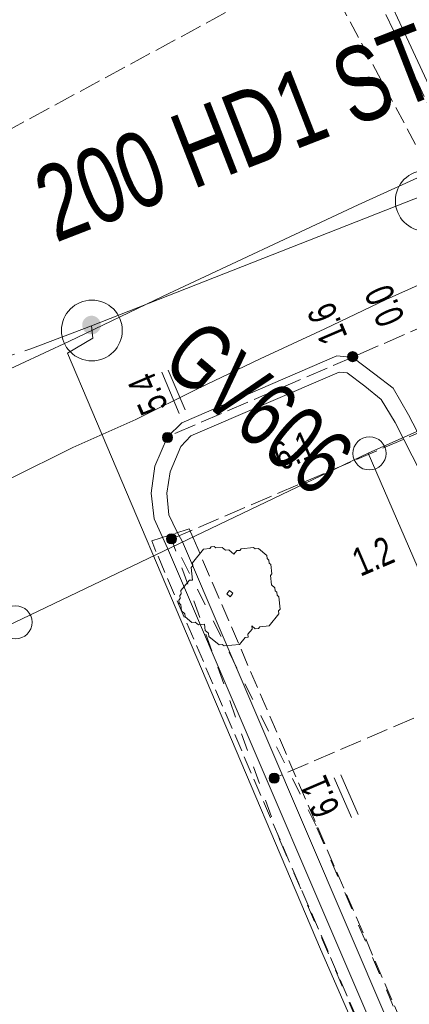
# Model space of a CAD drawing. Header units: metres. Extents: x -740 to 758, y -633 to 854.
# Tile 1024 of 1056: x 485.42 to 492.76, y 92.41 to 110.98. Entities that reach past the tile are written whole.
import ezdxf

# ---------------------------------------------------------------- set-up
doc = ezdxf.new("R2010")
doc.units = ezdxf.units.M
doc.header["$MEASUREMENT"] = 0
for name, pattern in [('333_125', [0.4576, 0.3328, -0.1248]), ('333_333', [0.6656, 0.3328, -0.3328]), ('416_125', [0.5408, 0.416, -0.1248]), ('416_208', [0.624, 0.416, -0.208])]:
    doc.linetypes.add(name, pattern=pattern)
for name, color, linetype in [('Gas.LOVION', 7, 'Continuous'), ('Gis.LOVION', 7, 'Continuous'), ('Grundkarte.LOVION', 7, 'Continuous'), ('Strom.LOVION', 7, 'Continuous'), ('StromBemass.LOVION', 7, 'Continuous'), ('Wasser.LOVION', 7, 'Continuous')]:
    doc.layers.add(name, color=color, linetype=linetype)
doc.styles.add('ERSTELLTER_STIL_1', font='arial.ttf')

msp = doc.modelspace()

# ---------------------------------------------------------------- hatches: boundary and pattern name
at = {"layer": 'Gas.LOVION', "linetype": 'Continuous', "lineweight": 13}
msp.add_hatch(color=7, dxfattribs=at).paths.add_polyline_path([(486.908, 105.106), (486.921, 105.124), (486.932, 105.143), (486.94, 105.164), (486.945, 105.185), (486.948, 105.207), (486.948, 105.229), (486.945, 105.251), (486.939, 105.272), (486.931, 105.293), (486.921, 105.312), (486.908, 105.33), (486.892, 105.346), (486.875, 105.36), (486.857, 105.371), (486.837, 105.381), (486.816, 105.388), (486.794, 105.392), (486.772, 105.393), (486.75, 105.391), (486.728, 105.387), (486.707, 105.38), (486.687, 105.371), (486.669, 105.359), (486.652, 105.345), (486.637, 105.329), (486.624, 105.311), (486.613, 105.292), (486.605, 105.271), (486.6, 105.25), (486.597, 105.228), (486.597, 105.206), (486.6, 105.184), (486.606, 105.162), (486.614, 105.142), (486.625, 105.123), (486.638, 105.105), (486.653, 105.089), (486.67, 105.075), (486.688, 105.063), (486.708, 105.054), (486.729, 105.047), (486.751, 105.043), (486.773, 105.042), (486.795, 105.043), (486.817, 105.047), (486.838, 105.054), (486.858, 105.064), (486.876, 105.075), (486.893, 105.09)])
msp.add_hatch(color=7, dxfattribs=at).paths.add_polyline_path([(486.908, 105.106), (486.921, 105.124), (486.932, 105.143), (486.94, 105.164), (486.945, 105.185), (486.948, 105.207), (486.948, 105.229), (486.945, 105.251), (486.939, 105.272), (486.931, 105.293), (486.921, 105.312), (486.908, 105.33), (486.892, 105.346), (486.875, 105.36), (486.857, 105.371), (486.837, 105.381), (486.816, 105.388), (486.794, 105.392), (486.772, 105.393), (486.75, 105.391), (486.728, 105.387), (486.707, 105.38), (486.687, 105.371), (486.669, 105.359), (486.652, 105.345), (486.637, 105.329), (486.624, 105.311), (486.613, 105.292), (486.605, 105.271), (486.6, 105.25), (486.597, 105.228), (486.597, 105.206), (486.6, 105.184), (486.606, 105.162), (486.614, 105.142), (486.625, 105.123), (486.638, 105.105), (486.653, 105.089), (486.67, 105.075), (486.688, 105.063), (486.708, 105.054), (486.729, 105.047), (486.751, 105.043), (486.773, 105.042), (486.795, 105.043), (486.817, 105.047), (486.838, 105.054), (486.858, 105.064), (486.876, 105.075), (486.893, 105.09)])
at = {"layer": 'StromBemass.LOVION', "linetype": 'Continuous', "lineweight": 13}
for points in [[(491.764, 104.56), (491.771, 104.57), (491.777, 104.58), (491.781, 104.592), (491.784, 104.603), (491.785, 104.615), (491.785, 104.627), (491.784, 104.639), (491.781, 104.65), (491.777, 104.661), (491.771, 104.672), (491.764, 104.681), (491.756, 104.69), (491.746, 104.697), (491.736, 104.704), (491.726, 104.709), (491.714, 104.712), (491.703, 104.715), (491.691, 104.715), (491.679, 104.714), (491.667, 104.712), (491.656, 104.708), (491.645, 104.703), (491.635, 104.697), (491.626, 104.689), (491.618, 104.681), (491.611, 104.671), (491.605, 104.661), (491.601, 104.65), (491.598, 104.638), (491.596, 104.626), (491.596, 104.614), (491.598, 104.602), (491.601, 104.591), (491.605, 104.58), (491.611, 104.57), (491.618, 104.56), (491.626, 104.551), (491.636, 104.544), (491.646, 104.537), (491.656, 104.532), (491.668, 104.529), (491.679, 104.527), (491.691, 104.526), (491.703, 104.527), (491.715, 104.529), (491.726, 104.533), (491.737, 104.538), (491.747, 104.544), (491.756, 104.552)], [(491.767, 104.561), (491.774, 104.57), (491.779, 104.581), (491.784, 104.592), (491.787, 104.603), (491.788, 104.615), (491.788, 104.627), (491.787, 104.639), (491.784, 104.65), (491.779, 104.661), (491.773, 104.672), (491.766, 104.681), (491.758, 104.69), (491.749, 104.697), (491.739, 104.704), (491.728, 104.709), (491.717, 104.712), (491.705, 104.715), (491.693, 104.715), (491.682, 104.715), (491.67, 104.712), (491.659, 104.709), (491.648, 104.704), (491.638, 104.697), (491.629, 104.69), (491.621, 104.681), (491.614, 104.671), (491.608, 104.661), (491.604, 104.65), (491.601, 104.638), (491.599, 104.626), (491.599, 104.615), (491.601, 104.603), (491.604, 104.591), (491.608, 104.58), (491.614, 104.57), (491.621, 104.56), (491.629, 104.552), (491.638, 104.544), (491.648, 104.538), (491.659, 104.533), (491.671, 104.529), (491.682, 104.527), (491.694, 104.526), (491.706, 104.527), (491.718, 104.529), (491.729, 104.533), (491.74, 104.538), (491.75, 104.545), (491.759, 104.552)], [(488.277, 103.037), (488.284, 103.047), (488.289, 103.057), (488.294, 103.068), (488.297, 103.08), (488.298, 103.092), (488.298, 103.104), (488.297, 103.115), (488.294, 103.127), (488.289, 103.138), (488.283, 103.148), (488.276, 103.158), (488.268, 103.167), (488.259, 103.174), (488.249, 103.181), (488.238, 103.186), (488.227, 103.189), (488.215, 103.191), (488.203, 103.192), (488.191, 103.191), (488.18, 103.189), (488.168, 103.185), (488.158, 103.18), (488.148, 103.174), (488.138, 103.166), (488.13, 103.158), (488.123, 103.148), (488.118, 103.137), (488.113, 103.126), (488.11, 103.115), (488.109, 103.103), (488.109, 103.091), (488.111, 103.079), (488.114, 103.068), (488.118, 103.057), (488.124, 103.046), (488.131, 103.037), (488.139, 103.028), (488.148, 103.021), (488.158, 103.014), (488.169, 103.009), (488.18, 103.006), (488.192, 103.003), (488.204, 103.003), (488.216, 103.003), (488.227, 103.006), (488.239, 103.009), (488.25, 103.014), (488.26, 103.021), (488.269, 103.029)], [(488.353, 101.125), (488.36, 101.135), (488.366, 101.145), (488.37, 101.156), (488.373, 101.168), (488.375, 101.18), (488.375, 101.192), (488.373, 101.203), (488.37, 101.215), (488.366, 101.226), (488.36, 101.236), (488.353, 101.246), (488.345, 101.255), (488.336, 101.262), (488.325, 101.268), (488.315, 101.273), (488.303, 101.277), (488.292, 101.279), (488.28, 101.28), (488.268, 101.279), (488.256, 101.277), (488.245, 101.273), (488.234, 101.268), (488.224, 101.262), (488.215, 101.254), (488.207, 101.245), (488.2, 101.236), (488.194, 101.225), (488.19, 101.214), (488.187, 101.203), (488.186, 101.191), (488.186, 101.179), (488.187, 101.167), (488.19, 101.156), (488.195, 101.145), (488.2, 101.134), (488.207, 101.125), (488.216, 101.116), (488.225, 101.109), (488.235, 101.102), (488.246, 101.097), (488.257, 101.094), (488.269, 101.091), (488.28, 101.091), (488.292, 101.092), (488.304, 101.094), (488.315, 101.097), (488.326, 101.103), (488.336, 101.109), (488.345, 101.117)], [(490.288, 96.61), (490.295, 96.62), (490.301, 96.63), (490.305, 96.642), (490.308, 96.653), (490.31, 96.665), (490.31, 96.677), (490.308, 96.689), (490.305, 96.7), (490.301, 96.711), (490.295, 96.722), (490.288, 96.731), (490.28, 96.74), (490.27, 96.747), (490.26, 96.754), (490.25, 96.759), (490.238, 96.762), (490.227, 96.765), (490.215, 96.765), (490.203, 96.765), (490.191, 96.762), (490.18, 96.759), (490.169, 96.753), (490.159, 96.747), (490.15, 96.739), (490.142, 96.731), (490.135, 96.721), (490.129, 96.711), (490.125, 96.7), (490.122, 96.688), (490.12, 96.676), (490.12, 96.664), (490.122, 96.652), (490.125, 96.641), (490.129, 96.63), (490.135, 96.619), (490.142, 96.61), (490.15, 96.601), (490.159, 96.594), (490.17, 96.587), (490.18, 96.582), (490.192, 96.579), (490.203, 96.576), (490.215, 96.576), (490.227, 96.577), (490.239, 96.579), (490.25, 96.583), (490.261, 96.588), (490.271, 96.594), (490.28, 96.602)]]:
    msp.add_hatch(color=7, dxfattribs=at).paths.add_polyline_path(points)

# ---------------------------------------------------------------- linework, layer by layer
at = {"layer": 'Gas.LOVION', "color": 1, "linetype": 'Continuous', "lineweight": 18}
for points in [[(494.76, 108.304), (493.02, 107.661), (486.773, 105.203), (485.633, 104.766)], [(486.773, 105.203), (486.796, 104.968), (486.321, 104.685), (486.781, 103.607), (491.085, 93.447), (498.641, 76.171)]]:
    msp.add_lwpolyline(points, dxfattribs=at)
at = {"layer": 'Gas.LOVION', "color": 1, "linetype": '416_208', "lineweight": 18}
msp.add_lwpolyline([(469.957, 99.746), (471.892, 100.363), (476.606, 101.874), (485.633, 104.766)], dxfattribs=at)
at = {"layer": 'Gas.LOVION', "color": 7, "linetype": 'Continuous', "lineweight": 13}
for centre, radius in [((493.069, 107.561), 0.572), ((486.78, 105.115), 0.573)]:
    msp.add_circle(centre, radius, dxfattribs=at)
at = {"layer": 'Grundkarte.LOVION', "color": 253, "linetype": 'Continuous', "lineweight": 18}
for points in [[(544.915, 128.872), (537.427, 125.657), (536.152, 125.089), (533.003, 123.747), (526.651, 120.998), (523.502, 119.655), (513.974, 115.532), (501.399, 109.928), (498.261, 108.469), (497.072, 107.938), (495.888, 107.35), (494.698, 106.82), (493.515, 106.231), (492.325, 105.701), (491.168, 105.145), (489.952, 104.582), (488.794, 104.026), (487.611, 103.437), (486.421, 102.907), (485.237, 102.318)], [(475.822, 94.925), (479.066, 96.513), (485.325, 99.608), (491.988, 102.801), (496.761, 91.771), (504.067, 74.781), (496.761, 91.771), (498.917, 92.691), (502.067, 94.033), (501.033, 96.444), (499.28, 100.47), (497.256, 105.149), (512.889, 112.115), (531.371, 120.188), (547.069, 127.102)], [(484.506, 104.05), (486.343, 104.909), (488.122, 105.763), (491.796, 107.482), (493.607, 108.309), (495.444, 109.168), (497.255, 109.996), (499.092, 110.855), (500.903, 111.682)]]:
    msp.add_lwpolyline(points, dxfattribs=at)
at = {"layer": 'Grundkarte.LOVION', "color": 8, "linetype": 'Continuous', "lineweight": 18}
for points in [[(547.069, 127.102), (531.371, 120.188), (512.889, 112.115), (491.988, 102.801), (485.325, 99.608), (479.066, 96.513), (475.822, 94.925)], [(547.069, 127.102), (531.371, 120.188), (512.889, 112.115), (491.988, 102.801), (485.325, 99.608), (479.066, 96.513), (475.822, 94.925)], [(475.822, 94.925), (479.066, 96.513), (485.325, 99.608), (491.988, 102.801), (496.761, 91.771), (504.067, 74.781), (496.761, 91.771), (491.988, 102.801), (512.889, 112.115), (531.371, 120.188), (547.069, 127.102)], [(484.506, 104.05), (486.343, 104.909), (488.122, 105.763), (491.796, 107.482), (493.607, 108.309), (495.444, 109.168), (497.255, 109.996), (499.092, 110.855), (500.903, 111.682)], [(504.067, 74.781), (496.761, 91.771), (491.988, 102.801)]]:
    msp.add_lwpolyline(points, dxfattribs=at)
at = {"layer": 'Grundkarte.LOVION', "color": 253, "linetype": 'Continuous', "lineweight": 18}
msp.add_lwpolyline([(491.988, 102.801), (497.256, 105.149), (499.28, 100.47), (501.033, 96.444), (502.067, 94.033), (498.917, 92.691), (496.761, 91.771)], close=True, dxfattribs=at)
at = {"layer": 'Grundkarte.LOVION', "color": 9, "linetype": 'Continuous', "lineweight": 18}
for points in [[(489.794, 99.542), (489.8, 99.484), (489.721, 99.387), (489.726, 99.329), (489.668, 99.323), (489.562, 99.195), (489.269, 99.166), (489.237, 99.192), (489.179, 99.187), (488.986, 99.345), (488.98, 99.404), (488.916, 99.457), (488.904, 99.574), (488.787, 99.562), (488.723, 99.615), (488.665, 99.609), (488.536, 99.715), (488.53, 99.773), (488.466, 99.826), (488.455, 99.943), (488.422, 99.97), (488.417, 100.028), (488.443, 100.061), (488.437, 100.119), (488.464, 100.151), (488.458, 100.21), (488.617, 100.403), (488.675, 100.408), (488.652, 100.643), (488.679, 100.675), (488.673, 100.733), (488.884, 100.99), (489.001, 101.002), (489.028, 101.034), (489.086, 101.04), (489.118, 101.013), (489.236, 101.025), (489.3, 100.972), (489.358, 100.978), (489.455, 100.898), (489.508, 100.963), (489.566, 100.968), (489.593, 101), (489.827, 101.023), (489.859, 100.997), (489.917, 101.003), (490.078, 100.871), (490.084, 100.812), (490.116, 100.786), (490.122, 100.727), (490.154, 100.701), (490.171, 100.525), (490.145, 100.493), (490.162, 100.317), (490.226, 100.264), (490.232, 100.206), (490.264, 100.179), (490.27, 100.121), (490.302, 100.094), (490.325, 99.86), (490.298, 99.828), (490.304, 99.77), (490.119, 99.545), (489.943, 99.527), (489.917, 99.495), (489.858, 99.49)], [(489.412, 100.126), (489.386, 100.094), (489.321, 100.146), (489.348, 100.179), (489.374, 100.211), (489.438, 100.158)]]:
    msp.add_lwpolyline(points, close=True, dxfattribs=at)
for centre, radius in [((492.009, 102.797), 0.313), ((485.34, 99.611), 0.312)]:
    msp.add_circle(centre, radius, dxfattribs=at)
at = {"layer": 'Strom.LOVION', "color": 1, "linetype": 'Continuous', "lineweight": 18}
for points in [[(496.207, 101.972), (496.345, 102.828), (487.55, 121.741), (487.551, 122.037), (487.725, 122.216), (489.343, 122.744), (490.159, 123.016)], [(498.769, 76.066), (492.857, 90.133), (488.202, 101.012), (487.956, 101.565), (487.894, 102.046), (487.963, 102.555), (488.204, 103.111), (488.474, 103.374), (491.395, 104.635), (491.693, 104.605), (492.108, 104.291), (492.459, 104.029), (492.745, 103.525), (493.819, 101.458), (493.964, 101.177), (494.231, 100.715), (494.601, 100.411), (495.202, 100.455), (495.579, 100.684), (495.851, 101.08), (496.133, 101.522), (496.207, 101.972)], [(493.626, 101.158), (492.493, 103.382), (492.229, 103.815), (491.923, 104.066), (491.589, 104.314), (491.439, 104.329), (488.646, 103.125), (488.458, 102.929), (488.254, 102.451), (488.19, 102.046), (488.23, 101.636), (488.379, 101.325), (488.486, 101.129), (493.141, 90.249), (499.283, 75.643)]]:
    msp.add_lwpolyline(points, dxfattribs=at)
at = {"layer": 'Strom.LOVION', "color": 7, "linetype": '333_125', "lineweight": 13}
msp.add_lwpolyline([(497.285, 102.432), (496.523, 102.062), (487.418, 121.58), (488.166, 121.934)], close=True, dxfattribs=at)
msp.add_lwpolyline([(498.432, 76.343), (492.674, 90.041), (487.987, 100.947), (487.908, 101.146), (488.61, 101.377), (488.686, 101.207), (493.354, 90.344), (499.669, 75.326)], dxfattribs=at)
at = {"layer": 'Strom.LOVION', "color": 9, "linetype": '333_333', "lineweight": 18}
msp.add_lwpolyline([(499.782, 75.234), (491.005, 95.774), (488.251, 101.268), (490.322, 95.501), (498.528, 76.264)], dxfattribs=at)
at = {"layer": 'StromBemass.LOVION', "color": 7, "linetype": '416_125', "lineweight": 13}
for points in [[(469.314, 100.274), (474.465, 103.068), (477.904, 104.926), (478.002, 104.98), (490.393, 111.704), (504.358, 119.261)], [(493.876, 103.592), (493.167, 105.251), (491.706, 104.621), (488.204, 103.111)], [(488.289, 101.183), (493.876, 103.592), (494.718, 101.635), (494.818, 101.364), (495.632, 99.537), (495.824, 99.083), (490.208, 96.672)]]:
    msp.add_lwpolyline(points, dxfattribs=at)
at = {"layer": 'StromBemass.LOVION', "color": 7, "linetype": 'Continuous', "lineweight": 13}
for points in [[(488.539, 103.617), (488.214, 104.368)], [(488.427, 103.547), (488.1, 104.327)], [(491.67, 95.928), (491.345, 96.679)], [(491.797, 95.985), (491.472, 96.736)]]:
    msp.add_lwpolyline(points, dxfattribs=at)
for centre, radius in [((491.691, 104.621), 0.0947), ((491.694, 104.621), 0.0945), ((488.204, 103.097), 0.0948), ((488.28, 101.185), 0.0946), ((490.215, 96.671), 0.0948)]:
    msp.add_circle(centre, radius, dxfattribs=at)
at = {"layer": 'Wasser.LOVION', "color": 150, "linetype": '333_125', "lineweight": 18}
msp.add_lwpolyline([(488.413, 116.993), (492.991, 108.411), (493.906, 106.609), (496.295, 101.981)], dxfattribs=at)

# ---------------------------------------------------------------- texts
at = {"layer": 'Gas.LOVION', "color": 1, "linetype": 'Continuous', "lineweight": 18, "insert": (486.104, 106.747), "char_height": 1.42278, "attachment_point": 7, "rotation": 21.272, "style": 'ERSTELLTER_STIL_1'}
msp.add_mtext('{\\A1;\\W0.71559x;200 HD1 ST}', dxfattribs=at)
at = {"layer": 'Gas.LOVION', "color": 7, "linetype": 'Continuous', "lineweight": 13, "insert": (488.038, 104.441), "char_height": 1.2449, "attachment_point": 7, "rotation": 319.5684, "style": 'ERSTELLTER_STIL_1'}
msp.add_mtext('{\\A1;\\W0.71563x;GV606}', dxfattribs=at)
at = {"layer": 'Gis.LOVION', "color": 44, "linetype": 'Continuous', "lineweight": 18, "char_height": 1.77843, "attachment_point": 7, "rotation": 18.8066, "style": 'ERSTELLTER_STIL_1'}
for insert in [(472.942, 107.428), (472.963, 107.431)]:
    msp.add_mtext('{\\A1;\\W0.71562x;Otto-Hausmann-Ring}', dxfattribs=dict(at, insert=insert))
at = {"layer": 'StromBemass.LOVION', "color": 7, "linetype": 'Continuous', "lineweight": 13, "attachment_point": 7, "style": 'ERSTELLTER_STIL_1'}
for s, insert, char_height, rotation in [('{\\A1;\\W0.71555x;0.0}', (492.692, 105.348), 0.53357, 113.2363), ('{\\A1;\\W0.71561x;1.6}', (491.611, 105.007), 0.53352, 113.2385), ('{\\A1;\\W0.71554x;5.4}', (488.229, 103.685), 0.53357, 113.2363), ('{\\A1;\\W0.71562x;6.1}', (490.351, 102.453), 0.53353, 23.2373), ('{\\A1;\\W0.71552x;1.2}', (491.84, 100.468), 0.53356, 23.2425), ('{\\A1;\\W0.71562x;6.1}', (491.473, 96.085), 0.53352, 113.2385)]:
    msp.add_mtext(s, dxfattribs=dict(at, insert=insert, char_height=char_height, rotation=rotation))

doc.saveas('drawing.dxf')
